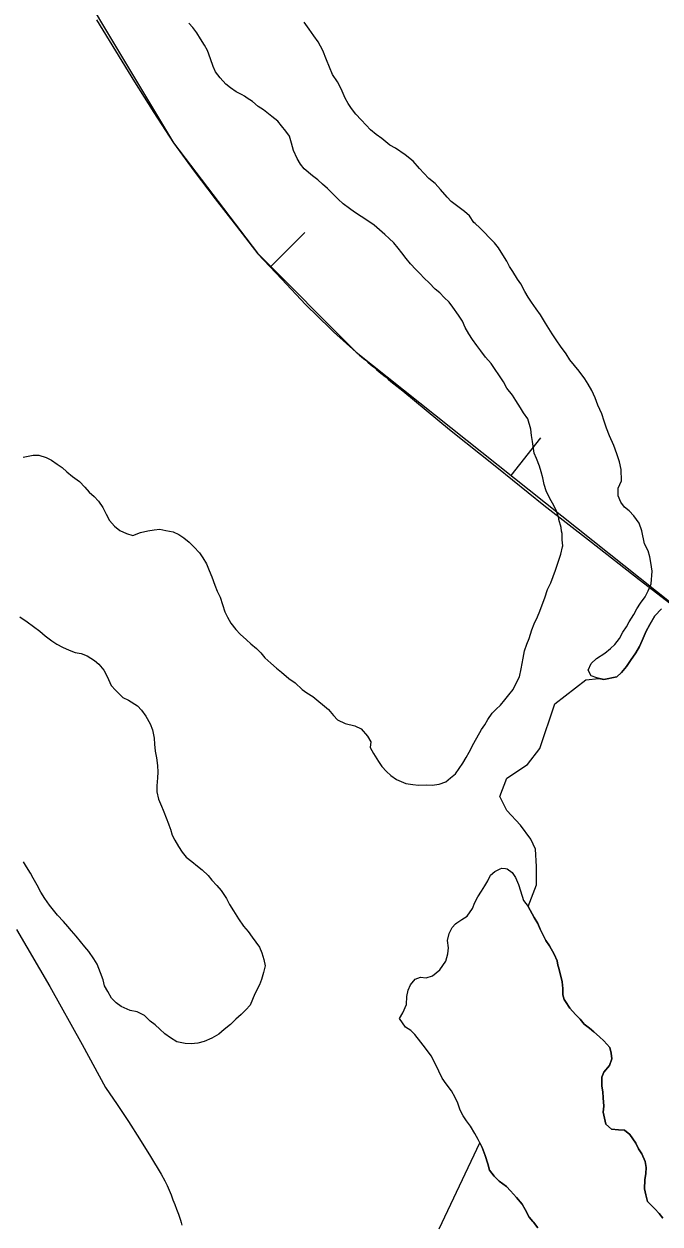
# Model space of a CAD drawing. Extents: x 3180038 to 3217926, y 922069 to 947485.
# Drawn here: x 3193172 to 3193504, y 942616 to 943243 of the extents above; entities that cross this region are included whole.
import ezdxf

# ---------------------------------------------------------------- set-up
doc = ezdxf.new("R2010")
doc.units = 0
for name, color, linetype in [('V-BORW-LINE', 7, 'Continuous'), ('V-LEVE-TOET', 7, 'Continuous'), ('V-SITE-VEGE', 7, 'Continuous'), ('V-TOPO-SHOR', 7, 'Continuous')]:
    doc.layers.add(name, color=color, linetype=linetype)

msp = doc.modelspace()

# ---------------------------------------------------------------- linework, layer by layer
at = {"layer": 'V-BORW-LINE'}
for p, q in [((3193209.74, 943244.9), (3193219.66, 943228.73)), ((3193219.66, 943228.73), (3193229.57, 943212.57)), ((3193229.57, 943212.57), (3193239.68, 943196.53)), ((3193239.68, 943196.53), (3193250.01, 943180.63)), ((3193250.01, 943180.63), (3193260.72, 943165.95)), ((3193260.72, 943165.95), (3193271.68, 943151.45)), ((3193271.68, 943151.45), (3193282.87, 943137.11)), ((3193282.87, 943137.11), (3193294.06, 943122.78)), ((3193300.76, 943116.19), (3193318.47, 943133.83)), ((3193294.06, 943122.78), (3193306.43, 943109.45)), ((3193306.43, 943109.45), (3193318.89, 943096.2)), ((3193318.89, 943096.2), (3193331.89, 943083.53)), ((3193369.64, 943051.13), (3193394.09, 943031.1)), ((3193394.09, 943031.1), (3193418.71, 943011.32)), ((3193426.27, 943007.04), (3193441.83, 943026.6)), ((3193418.71, 943011.32), (3193443.35, 942991.55)), ((3193443.35, 942991.55), (3193468.23, 942972.17)), ((3193468.23, 942972.17), (3193493.12, 942952.79)), ((3193493.12, 942952.79), (3193518.05, 942933.46))]:
    msp.add_line(p, q, dxfattribs=at)
for points in [[(3193171.91, 943310.74), (3193250.01, 943180.63)], [(3193250.01, 943180.63), (3193293.86, 943123.12)], [(3193293.86, 943123.12), (3193345.37, 943071.38)], [(3193345.37, 943071.38), (3193543.01, 942914.18)]]:
    msp.add_lwpolyline(points, dxfattribs=at)
msp.add_spline([(3193331.89, 943083.53), (3193345.37, 943071.38), (3193369.64, 943051.13)], degree=3, dxfattribs=at)
at = {"layer": 'V-LEVE-TOET'}
msp.add_lwpolyline([(3193167.98, 942770.1), (3193185.39, 942740.24), (3193202.27, 942710.09), (3193214.39, 942687.63), (3193214.39, 942687.63), (3193220.47, 942678.75), (3193226.42, 942669.78), (3193232.24, 942660.72), (3193237.92, 942651.59), (3193243.46, 942642.37), (3193245.5, 942638.91), (3193245.5, 942638.91), (3193246.58, 942636.45), (3193247.64, 942633.99), (3193248.67, 942631.5), (3193249.66, 942629.01), (3193250.63, 942626.5), (3193251.57, 942623.98), (3193252.47, 942621.45), (3193253.35, 942618.91), (3193253.57, 942618.27), (3193253.57, 942618.27), (3193253.93, 942617.02), (3193254.28, 942615.76)], dxfattribs=at)
at = {"layer": 'V-SITE-VEGE'}
for points in [[(3193505.44, 942619.42), (3193503.57, 942621.79), (3193501.24, 942624.32), (3193497.5, 942628.12), (3193496.58, 942631.58), (3193495.98, 942634.72), (3193496.02, 942639.43), (3193496.67, 942642.72), (3193496.69, 942645.87), (3193496.25, 942649.01), (3193494.55, 942652.95), (3193492.84, 942655.47), (3193491.3, 942658.47), (3193488.19, 942663.05), (3193485.38, 942665.27), (3193482.24, 942665.45), (3193478.63, 942665.79), (3193475.67, 942668.48), (3193474.31, 942674.62), (3193474.65, 942677.91), (3193474.36, 942682.15), (3193474.07, 942685.3), (3193473.63, 942688.28), (3193473.66, 942692.37), (3193473.66, 942692.99), (3193474.62, 942695.5), (3193477.63, 942699.09), (3193478.76, 942702.53), (3193478.47, 942705.52), (3193477.71, 942708.51), (3193474.59, 942711.99), (3193472.41, 942714.05), (3193469.45, 942716.58), (3193467.11, 942718.48), (3193464.45, 942720.54), (3193462.28, 942723.23), (3193459.78, 942725.6), (3193456.98, 942728.92), (3193454.65, 942732.4), (3193454.03, 942733.5), (3193453.27, 942736.02), (3193453.29, 942739.16), (3193452.85, 942742.77), (3193451.18, 942749.85), (3193450.72, 942751.43), (3193450.26, 942753.63), (3193448.72, 942757.1), (3193446.24, 942761.51), (3193444.38, 942764.35), (3193441.44, 942770.19), (3193440.21, 942773.18), (3193438.35, 942776.33), (3193435.09, 942782.01), (3193439.52, 942793.37), (3193439.52, 942802.93), (3193438.92, 942811.9), (3193436.53, 942817.27), (3193431.16, 942824.45), (3193423.99, 942832.22), (3193420.41, 942839.39), (3193423.99, 942848.95), (3193434.74, 942856.12), (3193441.31, 942864.49), (3193449.08, 942887.8), (3193465.2, 942900.35), (3193472.09, 942901.1), (3193474.61, 942900.58), (3193481.42, 942901.96), (3193483.94, 942904.26), (3193486.47, 942907.29), (3193488.64, 942910.49), (3193491.35, 942914.4), (3193493.34, 942917.79), (3193494.62, 942920.82), (3193496.8, 942925.81), (3193498.62, 942929.19), (3193501.34, 942933.82), (3193504.77, 942937.38)], [(3193388.6, 942613.73), (3193409.87, 942658.64), (3193411.04, 942656.26), (3193412.73, 942652.01), (3193414.11, 942647.76), (3193415.03, 942644.46), (3193417.36, 942641.3), (3193420.01, 942638.76), (3193423.76, 942635.91), (3193425.94, 942633.69), (3193429.05, 942630.21), (3193432.01, 942626.74), (3193433.56, 942623.9), (3193435.73, 942619.96), (3193437.59, 942617.59), (3193437.9, 942617.27), (3193440.23, 942614.27)]]:
    msp.add_lwpolyline(points, dxfattribs=at)
at = {"layer": 'V-TOPO-SHOR'}
for points in [[(3193389.05, 943102.31), (3193386.56, 943104.3), (3193383.37, 943107.54), (3193380.88, 943110.07), (3193378.57, 943112.41), (3193376.44, 943114.57), (3193373.78, 943117.46), (3193371.48, 943120.34), (3193369.18, 943123.22), (3193367.23, 943125.74), (3193364.92, 943128.44), (3193362.62, 943130.78), (3193360.31, 943132.77), (3193357.46, 943135.29), (3193354.8, 943137.64), (3193351.95, 943139.63), (3193347.86, 943142.17), (3193344.47, 943144.52), (3193341.81, 943146.32), (3193338.61, 943148.86), (3193335.94, 943151.2), (3193332.57, 943154.63), (3193330.44, 943156.79), (3193327.77, 943159.14), (3193325.29, 943161.3), (3193322.44, 943163.47), (3193318.18, 943167.08), (3193316.23, 943169.6), (3193314.46, 943172.48), (3193312.52, 943176.6), (3193311.48, 943180.55), (3193310.44, 943184.14), (3193308.67, 943186.83), (3193306.36, 943189.53), (3193304.42, 943192.05), (3193301.21, 943194.4), (3193296.95, 943197.83), (3193294.1, 943199.64), (3193291.26, 943202.17), (3193288.41, 943203.98), (3193286.99, 943205.07), (3193285.74, 943205.79), (3193282.71, 943207.25), (3193279.68, 943209.42), (3193277.19, 943211.23), (3193274.36, 943214.65), (3193271.88, 943217.71), (3193270.65, 943220.58), (3193269.25, 943224.52), (3193267.67, 943228.83), (3193266.08, 943231.7), (3193263.96, 943234.94), (3193262.2, 943238), (3193260.07, 943240.87), (3193257.94, 943243.04)], [(3193484.64, 942925.19), (3193486.45, 942928.04), (3193487.9, 942930.71), (3193490.25, 942934.45), (3193491.89, 942937.48), (3193493.88, 942940.32), (3193496.23, 942943.7), (3193497.86, 942946.73), (3193499.32, 942950.48), (3193499.91, 942957.09), (3193499.23, 942961.57), (3193498.72, 942964.61), (3193497.85, 942967.66), (3193495.91, 942971.43), (3193494.53, 942978.06), (3193493.13, 942982.19), (3193490.29, 942985.97), (3193487.81, 942988.49), (3193485.5, 942990.48), (3193483.55, 942993.18), (3193482.15, 942996.41), (3193482.18, 943000.34), (3193483.82, 943004.26), (3193483.68, 943010.17), (3193482.82, 943014.11), (3193481.42, 943018.41), (3193479.85, 943022.72), (3193477.56, 943027.75), (3193475.98, 943031.69), (3193474.76, 943035.46), (3193473.53, 943039.22), (3193471.6, 943043.71), (3193470.2, 943047.48), (3193468.44, 943051.43), (3193466.5, 943054.66), (3193464.73, 943057.54), (3193461.72, 943061.5), (3193456.94, 943067.44), (3193454.99, 943070.5), (3193451.98, 943074.45), (3193450.04, 943077.33), (3193447.74, 943080.93), (3193444.2, 943086.5), (3193441.55, 943090.81), (3193439.25, 943094.05), (3193436.95, 943097.47), (3193435.19, 943100.16), (3193433.42, 943103.04), (3193431.3, 943106.99), (3193429.53, 943109.51), (3193427.06, 943113.47), (3193425.47, 943116.16), (3193424.06, 943118.86), (3193421.94, 943122.27), (3193419.64, 943125.87), (3193417.52, 943128.39), (3193415.21, 943130.91), (3193412.02, 943134.15), (3193409.89, 943136.32), (3193407.4, 943138.48), (3193406.86, 943139.02), (3193404.57, 943142.62), (3193401.9, 943144.79), (3193399.06, 943146.96), (3193394.96, 943150.03), (3193392.84, 943152.37), (3193389.29, 943156.33), (3193386.63, 943159.4), (3193383.25, 943162.1), (3193380.59, 943164.81), (3193378.46, 943167.33), (3193375.09, 943171.11), (3193371, 943174.36), (3193365.84, 943177.8), (3193362.99, 943179.43), (3193358.73, 943182.87), (3193355.7, 943185.04), (3193352.86, 943187.39), (3193350.55, 943189.91), (3193347.89, 943192.61), (3193345.23, 943195.67), (3193342.93, 943198.55), (3193341.16, 943201.25), (3193339.57, 943203.95), (3193337.46, 943208.79), (3193335.52, 943212.56), (3193333.05, 943216.34), (3193329.89, 943224.05), (3193327.96, 943228.9), (3193325.49, 943233.39), (3193323.18, 943236.45), (3193320.71, 943240.05), (3193318.23, 943243.64)], [(3193330.84, 942884.88), (3193333.5, 942881.82), (3193335.63, 942879.47), (3193339.55, 942877.48), (3193344.55, 942876.36), (3193347.93, 942874.73), (3193351.3, 942870.94), (3193353.07, 942868.07), (3193352.69, 942865.03), (3193354.45, 942861.98), (3193356.92, 942857.66), (3193358.69, 942855.14), (3193361.18, 942852.44), (3193363.49, 942850.46), (3193366.33, 942848.29), (3193371.33, 942846.28), (3193374.9, 942845.72), (3193377.94, 942845.34), (3193381.88, 942845.48), (3193385.09, 942845.46), (3193388.67, 942845.97), (3193392.08, 942847.19), (3193394.6, 942849.14), (3193397.12, 942851.27), (3193399.12, 942854.12), (3193401.1, 942856.78), (3193402.74, 942859.81), (3193404.37, 942862.66), (3193406.73, 942867.3), (3193410.72, 942874.42), (3193412.53, 942876.91), (3193414.16, 942879.58), (3193416.33, 942882.96), (3193418.5, 942885.09), (3193420.66, 942887.22), (3193423.01, 942889.89), (3193424.99, 942892.56), (3193427.34, 942895.4), (3193428.98, 942898.97), (3193430.61, 942901.99), (3193431.54, 942906.1), (3193432.48, 942911.64), (3193433.22, 942915.57), (3193434.5, 942918.96), (3193435.6, 942921.99), (3193437.06, 942926.45), (3193438.34, 942929.66), (3193439.98, 942933.23), (3193441.25, 942936.26), (3193442.53, 942939.47), (3193443.81, 942943.21), (3193445.28, 942947.5), (3193446.91, 942951.06), (3193448.19, 942954.27), (3193449.47, 942957.66), (3193451.12, 942962.84), (3193452.21, 942965.87), (3193453.14, 942969.8), (3193453.32, 942970.33), (3193452.99, 942973.38), (3193452.84, 942976.78), (3193452.49, 942978.03), (3193452.32, 942979.82), (3193451.1, 942984.12), (3193451.11, 942984.66), (3193450.93, 942985.2), (3193449.89, 942988.43), (3193448.48, 942991.3), (3193446.54, 942995.07), (3193444.6, 942999.02), (3193443.55, 943002.25), (3193442.86, 943005.83), (3193441.99, 943008.88), (3193441.12, 943011.93), (3193439.54, 943015.88), (3193438.31, 943018.75), (3193437.47, 943024.84), (3193436.95, 943027.88), (3193436.62, 943031.28), (3193435.05, 943036.66), (3193432.75, 943039.72), (3193431.16, 943042.42), (3193428.69, 943046.19), (3193426.92, 943048.89), (3193424.09, 943052.67), (3193422.32, 943055.9), (3193420.2, 943058.96), (3193417.55, 943062.91), (3193415.78, 943065.43), (3193412.94, 943068.85), (3193410.46, 943072.09), (3193408.34, 943074.79), (3193406.04, 943078.03), (3193404.09, 943080.91), (3193402.33, 943084.32), (3193400.92, 943087.55), (3193398.8, 943090.79), (3193395.79, 943094.92), (3193393.84, 943097.45), (3193391.36, 943099.97), (3193389.05, 943102.31)], [(3193171.4, 943016.52), (3193176.59, 943017.55), (3193179.63, 943017.71), (3193183.38, 943016.43), (3193186.23, 943014.97), (3193189.26, 943012.98), (3193191.75, 943011.18), (3193194.24, 943009.01), (3193197.26, 943006.48), (3193200.81, 943003.95), (3193203.65, 943000.89), (3193205.96, 942998.36), (3193208.45, 942996.02), (3193210.75, 942993.68), (3193213.05, 942990.26), (3193214.81, 942986.85), (3193216.58, 942983.61), (3193219.06, 942980.55), (3193221.9, 942978.38), (3193225.47, 942976.75), (3193228.68, 942975.65), (3193232.63, 942977.23), (3193236.57, 942978.09), (3193239.8, 942978.6), (3193242.84, 942978.94), (3193245.87, 942978.38), (3193249.8, 942977.63), (3193252.65, 942976.18), (3193255.33, 942974.55), (3193258.17, 942972.2), (3193260.48, 942969.86), (3193263.49, 942966.61), (3193265.26, 942964.1), (3193267.21, 942960.86), (3193268.61, 942957.45), (3193270.02, 942954.04), (3193271.59, 942949.74), (3193272.82, 942946.68), (3193274.23, 942943.45), (3193275.45, 942939.69), (3193276.67, 942935.92), (3193278.08, 942933.05), (3193279.85, 942929.99), (3193282.5, 942926.57), (3193284.81, 942924.23), (3193288.01, 942921.16), (3193290.32, 942919.18), (3193293.34, 942916.65), (3193295.47, 942914.49), (3193297.59, 942911.79), (3193300.79, 942909.08), (3193303.81, 942906.37), (3193306.3, 942904.39), (3193310.21, 942901.14), (3193313.41, 942898.79), (3193317.15, 942895.36), (3193319.64, 942893.55), (3193322.66, 942891.74), (3193330.84, 942884.88)], [(3193504.77, 942937.38), (3193501.34, 942933.82), (3193498.62, 942929.19), (3193496.8, 942925.81), (3193494.62, 942920.82), (3193493.34, 942917.79), (3193491.35, 942914.4), (3193488.64, 942910.49), (3193486.47, 942907.29), (3193483.94, 942904.26), (3193481.42, 942901.96), (3193474.61, 942900.58), (3193471.03, 942901.32), (3193468, 942902.42), (3193466.41, 942905.47), (3193468.05, 942908.86), (3193470.76, 942911.52), (3193475.25, 942914.35), (3193478.13, 942916.65), (3193480.47, 942918.78), (3193482.82, 942921.98), (3193484.64, 942925.19)], [(3193169.62, 942933.29), (3193173.53, 942930.58), (3193176.91, 942928.23), (3193180.11, 942925.7), (3193182.96, 942923.35), (3193186.34, 942920.64), (3193189.01, 942919.01), (3193192.03, 942917.38), (3193195.42, 942915.92), (3193198.63, 942914.64), (3193201.67, 942914.08), (3193204.88, 942912.8), (3193208.62, 942910.45), (3193210.93, 942908.46), (3193213.59, 942905.4), (3193215.35, 942902.17), (3193217.46, 942897.32), (3193219.59, 942894.98), (3193223.5, 942891.19), (3193226.52, 942889.74), (3193231.15, 942886.84), (3193233.28, 942884.5), (3193235.41, 942881.44), (3193237.7, 942877.31), (3193238.93, 942874.26), (3193239.79, 942869.96), (3193239.94, 942866.74), (3193240.45, 942863.16), (3193241.14, 942859.57), (3193241.64, 942855.63), (3193241.8, 942852.23), (3193241.6, 942849.19), (3193241.21, 942845.08), (3193241.18, 942841.86), (3193242.05, 942838.1), (3193243.63, 942834.33), (3193244.51, 942832.36), (3193244.98, 942831.52), (3193246.03, 942828.35), (3193247.37, 942825.24), (3193248.25, 942822.73), (3193248.42, 942822.37), (3193249.29, 942819.32), (3193250.7, 942816.63), (3193252.47, 942813.39), (3193254.41, 942810.34), (3193256.54, 942807.82), (3193259.56, 942805.47), (3193262.41, 942803.12), (3193264.9, 942801.13), (3193268.09, 942798.24), (3193270.04, 942795.72), (3193272.53, 942793.02), (3193274.83, 942790.32), (3193277.66, 942786.18), (3193279.25, 942783.13), (3193281.19, 942779.72), (3193283.84, 942775.58), (3193286.49, 942771.81), (3193288.98, 942768.92), (3193291.1, 942766.05), (3193292.87, 942763.35), (3193294.82, 942760.83), (3193296.05, 942757.78), (3193297.09, 942754.37), (3193297.78, 942751.14), (3193296.86, 942747.58), (3193295.94, 942744.01), (3193294.84, 942741.15), (3193292.48, 942736.52), (3193291.21, 942733.49), (3193289.93, 942730.46), (3193287.77, 942728.15), (3193285.24, 942725.66), (3193282.54, 942723.18), (3193279.66, 942720.52), (3193276.42, 942717.86), (3193273.53, 942715.38), (3193269.94, 942713.26), (3193265.99, 942711.5), (3193262.59, 942710.63), (3193259.18, 942710.3), (3193255.97, 942710.5), (3193251.68, 942711.43), (3193248.3, 942713.42), (3193245.45, 942715.59), (3193242.79, 942717.94), (3193240.3, 942720.29), (3193237.81, 942722.27), (3193234.79, 942725.16), (3193231.05, 942727.15), (3193227.3, 942727.72), (3193222.66, 942729.9), (3193220, 942731.71), (3193217.51, 942734.24), (3193215.57, 942737.65), (3193213.98, 942740.7), (3193213.29, 942743.75)], [(3193213.29, 942743.75), (3193211.89, 942747.34), (3193210.13, 942752), (3193208.36, 942754.7), (3193205.71, 942758.48), (3193203.58, 942761), (3193201.46, 942763.7), (3193199.15, 942766.58), (3193196.67, 942769.28), (3193194.72, 942771.62), (3193192.42, 942774.14), (3193189.4, 942777.57), (3193185.15, 942782.79), (3193182.67, 942786.2), (3193180.73, 942789.44), (3193178.79, 942793.21), (3193176.67, 942796.8), (3193175.26, 942799.5), (3193173.14, 942802.74), (3193171.55, 942805.43)], [(3193367.91, 942723.65), (3193369.66, 942726.62), (3193371.57, 942730.84), (3193371.76, 942735.08), (3193372.42, 942738.37), (3193373.7, 942741.19), (3193376.07, 942744.15), (3193378.91, 942745.23), (3193381.89, 942744.74), (3193385.19, 942745.81), (3193388.99, 942748.92), (3193392.16, 942753.45), (3193393.14, 942757.37), (3193393.63, 942760.51), (3193393.03, 942764.28), (3193393.84, 942767.89), (3193395.44, 942771.17), (3193397.18, 942773.04), (3193397.97, 942773.5), (3193400.5, 942775.21), (3193403.34, 942776.92), (3193406.04, 942780.98), (3193407.32, 942784.11), (3193408.91, 942787.08), (3193410.82, 942790.05), (3193412.57, 942792.86), (3193414, 942795.52), (3193415.44, 942798.34), (3193417.81, 942800.36), (3193420.49, 942801.75), (3193421.43, 942802.06), (3193423.31, 942801.89), (3193424.26, 942801.72), (3193426.75, 942799.82), (3193428.46, 942797.14), (3193430.16, 942793.51), (3193431.08, 942790.21), (3193432.76, 942785.17), (3193435.09, 942782.01), (3193438.35, 942776.33), (3193440.21, 942773.18), (3193441.44, 942770.19), (3193444.38, 942764.35), (3193446.24, 942761.51), (3193448.72, 942757.1), (3193450.26, 942753.63), (3193450.72, 942751.43), (3193451.18, 942749.85), (3193452.85, 942742.77), (3193453.29, 942739.16), (3193453.27, 942736.02), (3193454.03, 942733.5), (3193454.65, 942732.4), (3193456.98, 942728.92), (3193459.78, 942725.61), (3193462.28, 942723.23), (3193464.45, 942720.54), (3193467.11, 942718.48), (3193469.45, 942716.58), (3193472.41, 942714.05), (3193474.59, 942711.99), (3193477.71, 942708.51), (3193478.47, 942705.52), (3193478.76, 942702.53), (3193477.63, 942699.09), (3193474.62, 942695.5), (3193473.66, 942692.99), (3193473.66, 942692.37), (3193473.63, 942688.28), (3193474.07, 942685.3), (3193474.36, 942682.15), (3193474.65, 942677.91), (3193474.31, 942674.62), (3193475.67, 942668.48), (3193478.63, 942665.79), (3193482.24, 942665.45), (3193485.38, 942665.27), (3193488.19, 942663.05), (3193491.3, 942658.47), (3193492.84, 942655.47), (3193494.55, 942652.95), (3193496.25, 942649.01), (3193496.69, 942645.87), (3193496.67, 942642.72), (3193496.02, 942639.43), (3193495.98, 942634.72), (3193496.58, 942631.58), (3193497.5, 942628.12), (3193501.24, 942624.32), (3193503.57, 942621.79), (3193505.44, 942619.42)], [(3193433.56, 942623.9), (3193432.01, 942626.74), (3193429.05, 942630.21), (3193425.94, 942633.69), (3193423.76, 942635.91), (3193420.01, 942638.76), (3193417.36, 942641.3), (3193415.03, 942644.46), (3193414.11, 942647.76), (3193412.73, 942652.01), (3193411.04, 942656.26), (3193409.03, 942660.36), (3193407.33, 942663.51), (3193405, 942667.3), (3193402.98, 942670.14), (3193401.12, 942672.83), (3193399.57, 942675.82), (3193398.34, 942679.44), (3193397.11, 942682.28), (3193395.09, 942685.91), (3193392.3, 942689.54), (3193390.28, 942692.38), (3193388.42, 942696.01), (3193386.88, 942699.48), (3193384.56, 942704.05), (3193381.6, 942708.15), (3193379.12, 942711.16), (3193376.01, 942715.26), (3193373.82, 942717.32), (3193371.17, 942719.07), (3193367.91, 942723.65)], [(3193440.23, 942614.27), (3193437.9, 942617.27), (3193437.59, 942617.59), (3193435.73, 942619.96), (3193433.56, 942623.9)]]:
    msp.add_lwpolyline(points, dxfattribs=at)

doc.saveas('drawing.dxf')
